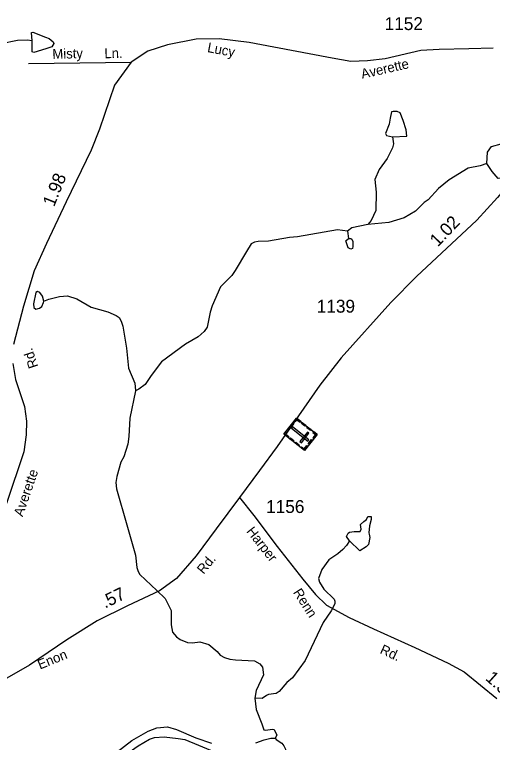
# Model space of a CAD drawing. Extents: x 2056842 to 2160602, y 826753 to 1016856.
# Drawn here: x 2091167 to 2095813, y 918502 to 925574 of the extents above; entities that cross this region are included whole.
import ezdxf

# ---------------------------------------------------------------- set-up
doc = ezdxf.new("R2010")
doc.units = 0
for name, color, linetype in [('Exist Cultural Cemetery CELL', 7, 'Continuous'), ('Exist Hydrographic Misc Water Feature', 7, 'Continuous'), ('Exist Hydrographic Pond Under 1500 Sq Ft', 7, 'Continuous'), ('Exist Hydrographic River Shore', 7, 'Continuous'), ('Exist Road Non-System Type 51', 7, 'Continuous'), ('Exist Road Non-System Type 51 Label', 7, 'Continuous'), ('Exist Road Secondary Mileage Hundredths English Label', 7, 'Continuous'), ('Exist Road Secondary Type 51 Attributed', 7, 'Continuous'), ('Exist Road Secondary Type 51 Label', 7, 'Continuous'), ('Exist Road Secondary Type 51 Number Label', 7, 'Continuous')]:
    doc.layers.add(name, color=color, linetype=linetype)

msp = doc.modelspace()

# ---------------------------------------------------------------- linework, layer by layer
at = {"layer": 'Exist Cultural Cemetery CELL'}
for points in [[(2094108.1, 921495.5), (2093984.4, 921339.5), (2093784.9, 921497.6), (2093908.5, 921653.7)], [(2093888, 921627.7), (2093897, 921620.6), (2093910.7, 921637.8), (2093942.3, 921612.7), (2093949.3, 921621.5), (2093908.6, 921653.7)], [(2093881.8, 921601.5), (2093829.1, 921535), (2093820.2, 921542.1), (2093872.9, 921608.6)], [(2093963.3, 921610.3), (2093997.3, 921583.4), (2093990.2, 921574.4), (2093956.3, 921601.3)], [(2093805.4, 921523.6), (2093814.4, 921516.5), (2093800.8, 921499.2), (2093832.5, 921474.1), (2093825.5, 921465.4), (2093784.9, 921497.6)], [(2094017.4, 921428.3), (2094029, 921442.9), (2093870.1, 921568.9), (2093858.5, 921554.2)], [(2094029.4, 921505.8), (2094014.8, 921517.4), (2093941.6, 921425.1), (2093956.3, 921413.5)], [(2094016, 921568.5), (2094050, 921541.6), (2094042.9, 921532.7), (2094008.9, 921559.6)], [(2094074.1, 921522.4), (2094067.1, 921513.6), (2094092.3, 921493.6), (2094067.1, 921461.8), (2094075.8, 921454.9), (2094108.1, 921495.5)], [(2093848.6, 921461.7), (2093882.5, 921434.8), (2093875.4, 921425.8), (2093841.5, 921452.7)], [(2094062.1, 921437.5), (2094029.9, 921396.9), (2094020.9, 921404), (2094053.1, 921444.6)], [(2093900.2, 921420.7), (2093934.2, 921393.8), (2093927.1, 921384.9), (2093893.1, 921411.8)], [(2093950.4, 921366.4), (2093957.5, 921375.3), (2093982.7, 921355.3), (2094007.9, 921387.1), (2094016.6, 921380.2), (2093984.4, 921339.5)]]:
    msp.add_lwpolyline(points, close=True, dxfattribs=at)
at = {"layer": 'Exist Hydrographic Misc Water Feature'}
msp.add_line((2094402.8, 923470.3), (2094415.1, 923398.4), dxfattribs=at)
for points in [[(2091337.3, 925318.5), (2091291.3, 925326.4), (2091197.4, 925322.1), (2091037.5, 925289.6), (2090973.5, 925285.4), (2090853.3, 925323.1), (2090797.2, 925350.8), (2090637, 925458.4), (2090592.9, 925502.3), (2090564.6, 925542.2), (2090540.4, 925598), (2090492, 925753.9), (2090481.8, 925825.8), (2090449.4, 925941.8), (2090425.4, 925971.7), (2090341.1, 926043.4), (2090098.6, 926222.6), (2090014.5, 926254.4)], [(2091337.3, 925318.5), (2091333.2, 925398.6), (2091345.1, 925402.6), (2091469.1, 925355)], [(2091469.1, 925355), (2091505.2, 925341.1), (2091541.3, 925309.2), (2091549.3, 925293.2), (2091529.4, 925261.2), (2091471.6, 925241)], [(2091471.6, 925241), (2091353.7, 925206.6), (2091337.7, 925210.6), (2091337.3, 925318.5)], [(2094943.5, 924546), (2094915.2, 924619.8), (2094887.1, 924633.8), (2094849, 924633.7), (2094833.2, 924627.6), (2094819.3, 924567.5)], [(2094819.3, 924567.5), (2094809.6, 924509.5), (2094773.7, 924417.4), (2094781.7, 924399.5), (2094840, 924387.7)], [(2094840, 924387.7), (2094979.8, 924394.1), (2094975.7, 924454), (2094943.5, 924546)], [(2094840, 924387.7), (2094852.1, 924317.7), (2094842.2, 924279.6), (2094788.5, 924175.5), (2094713, 924069.3), (2094669.2, 923973.2), (2094683.5, 923849.2), (2094678.2, 923671.3), (2094632.5, 923573), (2094602.5, 923533)], [(2095758.6, 924128.5), (2095764.3, 924236.6), (2095804.1, 924292.7), (2095898, 924319), (2095922, 924321.1), (2095936, 924299)], [(2095758.6, 924128.5), (2095694.6, 924104.3), (2095576.7, 924082), (2095393.2, 923969.4), (2095289.4, 923883.1), (2095187.7, 923772.8), (2095147.8, 923748.7), (2095064.1, 923664.4), (2094954.4, 923598.1), (2094804.5, 923553.6), (2094602.5, 923533)], [(2095932.9, 924009.1), (2095929, 923997.1), (2095913, 923985.1), (2095869.1, 923982.9), (2095808.8, 924048.8), (2095758.6, 924128.5)], [(2094602.5, 923533), (2094444.6, 923502.5), (2094402.8, 923470.3)], [(2094402.5, 923470.1), (2094306.7, 923481.9), (2093918.7, 923414.5), (2093838.9, 923408.3), (2093635, 923371.8), (2093534.9, 923369.3), (2093498.9, 923361.2), (2093467.1, 923345.1), (2093421.3, 923271.3), (2093311.8, 923086.8), (2093278, 923038.6), (2093170.4, 922930.3), (2093089.1, 922744), (2093069.2, 922684), (2093039.8, 922536), (2093011.8, 922495.9), (2092952, 922443.6), (2092828.1, 922373.3), (2092596.8, 922198.7), (2092495.3, 922068.2), (2092435.4, 921980.2), (2092375.7, 921935.8), (2092341.6, 921919.8)], [(2091451.3, 922789.1), (2091499.3, 922809.3), (2091605.1, 922835.6), (2091681.1, 922839.9), (2091773, 922812.2), (2091911.4, 922732.6), (2092075.5, 922687.1), (2092155.6, 922649.4), (2092183.5, 922631.4), (2092203.6, 922595.5), (2092220, 922547.6), (2092256.5, 922331.7), (2092275.2, 922137.8), (2092335.7, 921992), (2092341.8, 921920)], [(2092341.6, 921919.8), (2092286.6, 921653.8), (2092279.3, 921475.8), (2092269.5, 921399.6), (2092229.9, 921277.7), (2092201.9, 921225.4), (2092160.2, 921085.2), (2092152.5, 921029.2), (2092158.7, 920965.5), (2092259.8, 920615.6), (2092342.6, 920322.1), (2092357.2, 920202.1), (2092369.1, 920162.1), (2092385.3, 920132.2), (2092551.7, 919978.5), (2092632.1, 919901.1), (2092690.4, 919783), (2092690.8, 919643.2), (2092703.1, 919573.1), (2092741.2, 919529.3), (2092777.1, 919501.3), (2092849.3, 919473.6), (2092897.2, 919469.6), (2092969.2, 919480), (2093057.3, 919452.2), (2093135.6, 919386.6), (2093167.7, 919350.5), (2093207.6, 919328.7), (2093259.8, 919312.8), (2093315.7, 919305.1), (2093499.9, 919295.7), (2093551.8, 919265.8), (2093576.1, 919234.1), (2093586.3, 919158.1), (2093514.6, 919007.6), (2093502.9, 918931.8)], [(2094561.5, 920649.1), (2094587.6, 920669.2), (2094601.5, 920697.2), (2094633.5, 920697.3), (2094635.5, 920669.3), (2094617.7, 920605.2), (2094609.9, 920537.2), (2094614, 920525.2)], [(2094422.3, 920460.7), (2094394.2, 920502.6), (2094410, 920536.6), (2094421.9, 920546.7), (2094468, 920550.8), (2094526, 920553), (2094537.9, 920573), (2094531.8, 920621), (2094561.5, 920649.1)], [(2094614, 920525.2), (2094622, 920493.3), (2094606.4, 920425.3), (2094586.3, 920401.2), (2094522.5, 920365), (2094422.3, 920460.7)], [(2094422.3, 920460.7), (2094394.4, 920414.5), (2094358.5, 920376.5), (2094308.7, 920334.3), (2094222.8, 920276), (2094153, 920183.8), (2094123.3, 920095.8), (2094131.5, 920059.8), (2094173.8, 919991.9), (2094274, 919894.2), (2094282, 919874.3), (2094280.2, 919850.3), (2094244.3, 919782.1), (2094168.6, 919665.9), (2093991.9, 919299.4), (2093870.5, 919129), (2093814.5, 919084.9), (2093738.8, 918996.7), (2093711, 918978.5), (2093634.9, 918966.3), (2093615, 918958.2), (2093575, 918930.1), (2093503, 918931.9)], [(2093502.9, 918931.8), (2093517.3, 918821.9), (2093569.9, 918682), (2093590.1, 918626.1), (2093606, 918620.2), (2093675.8, 918632.2), (2093691.8, 918628.3), (2093718.2, 918572.6), (2093702.2, 918544.4)]]:
    msp.add_lwpolyline(points, dxfattribs=at)
at = {"layer": 'Exist Hydrographic Pond Under 1500 Sq Ft'}
for points in [[(2094411.3, 923306.2), (2094389.1, 923374.2), (2094414.8, 923398.3)], [(2094414.8, 923398.3), (2094434.8, 923398.2), (2094446.8, 923390.4), (2094456.9, 923370.2), (2094455.2, 923320.4)], [(2094455.2, 923320.4), (2094451.2, 923302.4), (2094435.3, 923294.2), (2094411.3, 923306.2)], [(2091372.8, 922872.7), (2091351.1, 922762.6), (2091355.3, 922728.7)], [(2091451.1, 922789.1), (2091439, 922836.9), (2091412.8, 922872.9), (2091388.8, 922884.9), (2091372.8, 922872.7)], [(2091355.3, 922728.7), (2091375.3, 922712.9), (2091411.3, 922721), (2091431.3, 922737), (2091447.2, 922775.1), (2091451.1, 922789.1)]]:
    msp.add_lwpolyline(points, dxfattribs=at)
at = {"layer": 'Exist Hydrographic River Shore'}
for points in [[(2092164.8, 918409.6), (2092308.5, 918520.1), (2092465.9, 918610.4), (2092549.9, 918642.8), (2092653.8, 918653.1), (2092741.9, 918629.3), (2092930.2, 918547.9), (2093082.4, 918496.5)], [(2091907.5, 918226.9), (2091963.5, 918239.1), (2092067.3, 918289.5), (2092151.1, 918321.7), (2092248.9, 918386), (2092368.7, 918470.4), (2092480.4, 918534.7), (2092526.4, 918550.9), (2092622.3, 918555.1), (2092758.3, 918541.6), (2092822.5, 918531.7), (2093128.8, 918404.8), (2093233, 918365), (2093317, 918359.4)], [(2093514.2, 918497.7), (2093594.2, 918527.9), (2093658.2, 918544.3), (2093702.2, 918544.4)], [(2093702.2, 918544.4), (2093710.1, 918530.4), (2093766.2, 918496.5), (2093786.3, 918468.8), (2093800.4, 918436.7), (2093798.6, 918396.7), (2093772.8, 918308.6), (2093773, 918272.5)]]:
    msp.add_lwpolyline(points, dxfattribs=at)
at = {"layer": 'Exist Road Non-System Type 51'}
msp.add_lwpolyline([(2091303.4, 925098.8), (2092300.4, 925111.3)], dxfattribs=at)
at = {"layer": 'Exist Road Secondary Type 51 Attributed'}
for points in [[(2095819, 925248.8), (2095583.8, 925241.6), (2095296.5, 925234.4), (2095116.9, 925225.4), (2094769.5, 925145.5), (2094597.1, 925123.9), (2094435.5, 925118.5), (2094255.9, 925150.8), (2093687.6, 925256), (2093447, 925302.7), (2093157.9, 925338.6), (2092933.4, 925335), (2092655.1, 925279.3), (2092463.8, 925217.3), (2092300.4, 925111.3), (2092138.8, 924886.7), (2091992.5, 924461.7), (2091913.5, 924256.9), (2091670.2, 923754.7), (2091478, 923350.4), (2091358.6, 923083.5), (2091252.7, 922740.3), (2091156.6, 922367.5)], [(2096282.3, 925238), (2096195.2, 924768.1), (2096124.3, 924310.8), (2096066.8, 924075.4), (2095989.6, 923944.2), (2095863, 923797.8), (2095660.1, 923576.8), (2095075.6, 923027.8), (2094826, 922776.2), (2094343.9, 922238.1), (2094133.8, 921973.9), (2093721.7, 921376.5), (2093547.5, 921144.7), (2093352.7, 920881.4)], [(2091151.2, 922184.2), (2091178.1, 922027.8), (2091262.5, 921767.3), (2091285, 921624.4), (2091279.6, 921491.5), (2091256.3, 921324.3), (2091088.4, 920822.1)], [(2093352.7, 920881.4), (2093127.3, 920578.6), (2092931.6, 920314.5), (2092741.3, 920093.5), (2092575.2, 919975.8), (2092264.5, 919828.4), (2091970, 919682.9), (2091676.4, 919500.5), (2091311.9, 919252.5), (2090998.7, 919075.3)], [(2093352.7, 920881.4), (2093492.3, 920707.6), (2093718.6, 920405.7), (2093969.1, 920088.5), (2094091.2, 919939.4), (2094200.7, 919835.2), (2094421.6, 919714.8), (2094656.8, 919605.2), (2095059.9, 919424.6), (2095383.1, 919273.6), (2095537.6, 919187.4), (2095854.5, 918927.7)]]:
    msp.add_lwpolyline(points, dxfattribs=at)

# ---------------------------------------------------------------- texts
at = {"layer": 'Exist Road Non-System Type 51 Label'}
for s, p in [('Misty', (2091536.3, 925143.1)), ('Ln.', (2092042.1, 925149.2))]:
    msp.add_text(s, height=95, rotation=1.55588, dxfattribs=at).set_placement(p)
at = {"layer": 'Exist Road Secondary Mileage Hundredths English Label'}
for s, rotation, p in [('1.98', 67.99639, (2091551.6, 923699.8)), ('1.02', 46.53419, (2095281.6, 923310.9)), ('.57', 25.94429, (2092047.6, 919802)), ('1.30', 317.98606, (2095737.4, 919116.4))]:
    msp.add_text(s, height=125, rotation=rotation, dxfattribs=at).set_placement(p)
at = {"layer": 'Exist Road Secondary Type 51 Label'}
for s, rotation, p in [('Lucy', 349.27952, (2093036.2, 925210.8)), ('Averette', 12.91138, (2094546.6, 924949.1)), ('Rd.', 108.49711, (2091398.9, 922155.2)), ('Averette', 71.18346, (2091246.1, 920689.5)), ('Harper', 308.21134, (2093416.5, 920552)), ('Rd.', 50.29689, (2093004.5, 920130.3)), ('Renn', 302.70561, (2093871.5, 919960.5)), ('Rd.', 335.42985, (2094711.7, 919371.5)), ('Enon', 22.15496, (2091414.5, 919209.5))]:
    msp.add_text(s, height=95, rotation=rotation, dxfattribs=at).set_placement(p)
at = {"layer": 'Exist Road Secondary Type 51 Number Label'}
for s, p in [('1152', (2094765, 925423.6)), ('1139', (2094105.2, 922677.8)), ('1156', (2093613.2, 920731.5))]:
    msp.add_text(s, height=125, dxfattribs=at).set_placement(p)

doc.saveas('drawing.dxf')
